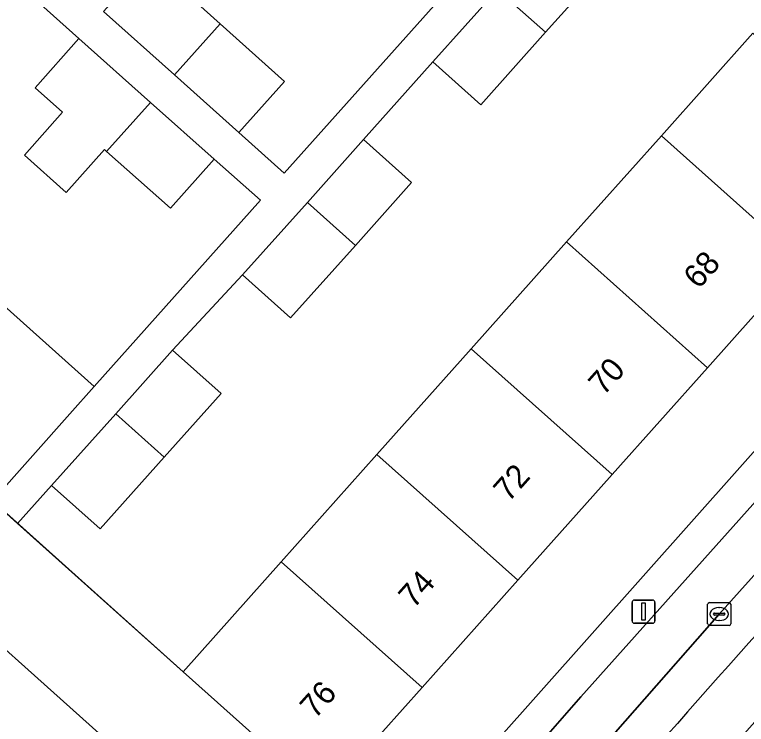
# Model space of a CAD drawing. Extents: x 159039 to 160102, y 381214 to 382524.
# Drawn here: x 159524.92 to 159556.55, y 382011.88 to 382042.56 of the extents above; entities that cross this region are included whole.
import ezdxf

# ---------------------------------------------------------------- set-up
doc = ezdxf.new("R2010")
doc.units = 0
for name, color, linetype in [('IMGEO_Erf', 7, 'Continuous'), ('IMGEO_Kolk', 7, 'Continuous'), ('IMGEO_Lichtmast', 7, 'Continuous'), ('IMGEO_Muur', 7, 'Continuous'), ('IMGEO_Pand', 7, 'Continuous'), ('IMGEO_Pand_nummerreeks', 7, 'Continuous'), ('IMGEO_Parkeervlak_open', 7, 'Continuous'), ('IMGEO_Rijbaan_lokaal_gesloten', 7, 'Continuous'), ('IMGEO_Rijbaan_lokaal_open', 7, 'Continuous'), ('IMGEO_Voetpad_open', 7, 'Continuous')]:
    doc.layers.add(name, color=color, linetype=linetype)

msp = doc.modelspace()

# ---------------------------------------------------------------- linework, layer by layer
at = {"layer": 'IMGEO_Erf'}
for points in [[(159567.432, 382038.126), (159561.827, 382043.469), (159553.121, 382051.83), (159548.229, 382046.364), (159550.302, 382044.509), (159547.874, 382041.797), (159545.067, 382038.66), (159542.994, 382040.515), (159540.007, 382037.153), (159542.08, 382035.298), (159539.652, 382032.585), (159536.845, 382029.449), (159534.772, 382031.304), (159531.743, 382028.058), (159533.844, 382026.183), (159531.386, 382023.429), (159528.617, 382020.325), (159526.516, 382022.2), (159525.046, 382020.559), (159532.198, 382014.154), (159536.445, 382018.911), (159540.581, 382023.545), (159544.66, 382028.114), (159548.783, 382032.733)], [(159509.638, 382043.19), (159514.316, 382039.017), (159518.93, 382034.901), (159523.613, 382030.723), (159528.36, 382026.488), (159535.541, 382034.535), (159533.545, 382036.31), (159531.656, 382034.186), (159528.894, 382036.642), (159528.797, 382036.729), (159527.148, 382034.875), (159525.339, 382036.484), (159526.988, 382038.338), (159525.799, 382039.395), (159527.688, 382041.519), (159524.248, 382044.604), (159522.359, 382042.48), (159519.597, 382044.936)], [(159530.742, 382044.906), (159533.809, 382042.161), (159536.591, 382039.671), (159534.61, 382037.458), (159536.566, 382035.707), (159544.039, 382044.059)], [(159548.783, 382032.733), (159552.882, 382037.325), (159556.84, 382041.758), (159562.929, 382036.322), (159558.971, 382031.888), (159554.872, 382027.296), (159550.748, 382022.678), (159546.669, 382018.108), (159542.532, 382013.475), (159538.286, 382008.718), (159541.184, 382006.03), (159567.177, 382035.237)]]:
    msp.add_lwpolyline(points, dxfattribs=at)
at = {"layer": 'IMGEO_Kolk'}
for p, q in [((159554.881, 382016.222), (159554.881, 382017.074)), ((159554.956, 382017.148), (159555.808, 382017.148)), ((159555.882, 382017.074), (159555.882, 382016.222)), ((159555.14, 382016.642), (159555.14, 382016.654)), ((159555.183, 382016.691), (159555.581, 382016.691)), ((159555.369, 382016.928), (159555.394, 382016.928)), ((159555.624, 382016.654), (159555.624, 382016.642)), ((159555.578, 382016.605), (159555.18, 382016.605)), ((159555.392, 382016.368), (159555.367, 382016.368)), ((159555.808, 382016.148), (159554.956, 382016.148))]:
    msp.add_line(p, q, dxfattribs=at)
for points in [[(159554.881, 382016.222), (159554.881, 382017.074)], [(159554.956, 382017.148), (159555.808, 382017.148)], [(159555.882, 382017.074), (159555.882, 382016.222)], [(159555.808, 382016.148), (159554.956, 382016.148)]]:
    msp.add_lwpolyline(points, dxfattribs=at)
for centre, radius, start, end in [((159554.958, 382017.072), 0.0765, 91.552, 178.448), ((159554.958, 382017.072), 0.0765, 91.552, 178.448), ((159555.806, 382017.072), 0.0765, 1.552, 88.448), ((159555.806, 382017.072), 0.0765, 1.552, 88.448), ((159555.18, 382016.651), 0.0403, 85.8775, 175.7526), ((159555.177, 382016.641), 0.0366, 178.938, 274.7102), ((159555.581, 382016.648), 0.043, 264.8664, 352.4533), ((159555.585, 382016.653), 0.0386, 1.7309, 96.639), ((159554.958, 382016.224), 0.0765, 181.552, 268.448), ((159554.958, 382016.224), 0.0765, 181.552, 268.448), ((159555.806, 382016.224), 0.0765, 271.552, 358.448), ((159555.806, 382016.224), 0.0765, 271.552, 358.448)]:
    msp.add_arc(centre, radius, start, end, dxfattribs=at)
for centre, major_axis, ratio, start_param, end_param in [((159555.368, 382016.648), (-0.387, 0.002), 0.722429, 4.712389, 7.853982), ((159555.393, 382016.648), (-0.39, 0.002), 0.717154, 1.570796, 4.712389)]:
    msp.add_ellipse(centre, major_axis=major_axis, ratio=ratio, start_param=start_param, end_param=end_param, dxfattribs=at)
at = {"layer": 'IMGEO_Lichtmast'}
for p, q in [((159551.612, 382016.354), (159551.612, 382017.154)), ((159551.612, 382017.154), (159551.612, 382016.354)), ((159551.712, 382017.254), (159552.502, 382017.254)), ((159552.502, 382017.254), (159551.712, 382017.254)), ((159552.602, 382017.154), (159552.602, 382016.354)), ((159552.602, 382016.354), (159552.602, 382017.154)), ((159552.502, 382016.254), (159551.712, 382016.254)), ((159551.712, 382016.254), (159552.502, 382016.254))]:
    msp.add_line(p, q, dxfattribs=at)
msp.add_lwpolyline([(159552.032, 382017.129), (159552.182, 382017.129), (159552.182, 382016.379), (159552.032, 382016.379), (159552.032, 382017.129)], dxfattribs=at)
for centre, start, end in [((159551.712, 382017.154), 90, 180), ((159551.712, 382017.154), 90, 180), ((159552.502, 382017.154), 0, 90), ((159552.502, 382017.154), 360, 90), ((159551.712, 382016.354), 180, 270), ((159551.712, 382016.354), 180, 270), ((159552.502, 382016.354), 270, 0), ((159552.502, 382016.354), 270, 0)]:
    msp.add_arc(centre, 0.1, start, end, dxfattribs=at)
at = {"layer": 'IMGEO_Muur'}
msp.add_lwpolyline([(159523.984, 382021.51), (159532.198, 382014.154)], dxfattribs=at)
at = {"layer": 'IMGEO_Pand'}
for points in [[(159545.799, 382043.649), (159547.874, 382041.797), (159550.302, 382044.509), (159548.229, 382046.364)], [(159531.828, 382039.948), (159533.809, 382042.161), (159530.742, 382044.906), (159528.761, 382042.693)], [(159545.799, 382043.649), (159542.994, 382040.515), (159545.067, 382038.66), (159547.874, 382041.797)], [(159531.828, 382039.948), (159534.61, 382037.458), (159536.591, 382039.671), (159533.809, 382042.161)], [(159552.882, 382037.325), (159558.971, 382031.888), (159562.929, 382036.322), (159556.84, 382041.758)], [(159527.688, 382041.519), (159525.799, 382039.395), (159526.988, 382038.338), (159525.339, 382036.484), (159527.148, 382034.875), (159528.797, 382036.729), (159528.894, 382036.642), (159530.787, 382038.763)], [(159528.894, 382036.642), (159531.656, 382034.186), (159533.545, 382036.31), (159530.787, 382038.763)], [(159552.882, 382037.325), (159548.783, 382032.733), (159554.872, 382027.296), (159558.971, 382031.888)], [(159539.652, 382032.585), (159542.08, 382035.298), (159540.007, 382037.153), (159537.577, 382034.438)], [(159539.652, 382032.585), (159537.577, 382034.438), (159534.772, 382031.304), (159536.845, 382029.449)], [(159544.66, 382028.114), (159550.748, 382022.678), (159554.872, 382027.296), (159548.783, 382032.733)], [(159519.23, 382025.811), (159523.977, 382021.576), (159527.306, 382025.307), (159528.36, 382026.488), (159523.613, 382030.723)], [(159531.386, 382023.429), (159533.844, 382026.183), (159531.743, 382028.058), (159529.286, 382025.304)], [(159544.66, 382028.114), (159540.581, 382023.545), (159546.669, 382018.108), (159550.748, 382022.678)], [(159531.386, 382023.429), (159529.286, 382025.304), (159526.516, 382022.2), (159528.617, 382020.325)], [(159542.532, 382013.475), (159546.669, 382018.108), (159540.581, 382023.545), (159536.445, 382018.911)], [(159542.532, 382013.475), (159536.445, 382018.911), (159532.198, 382014.154), (159538.286, 382008.718)]]:
    msp.add_lwpolyline(points, close=True, dxfattribs=at)
at = {"layer": 'IMGEO_Parkeervlak_open'}
msp.add_lwpolyline([(159540.792, 382000.04), (159555.382, 382016.648), (159566.052, 382028.55), (159564.516, 382029.967), (159549.401, 382013.073), (159539.208, 382001.423)], close=True, dxfattribs=at)
at = {"layer": 'IMGEO_Rijbaan_lokaal_gesloten'}
msp.add_lwpolyline([(159570.011, 382030.232), (159568.543, 382031.458), (159566.052, 382028.55), (159555.382, 382016.648), (159540.792, 382000.04), (159540.355, 381999.56), (159541.71, 381998.444)], dxfattribs=at)
for centre, radius, start, end in [((161097.002, 380642.253), 2063.537, 137.730305, 138.912061), ((161097.002, 380642.253), 2063.537, 137.730305, 138.912061), ((160615.691, 381075.954), 1413.213, 138.183435, 141.708364), ((160615.691, 381075.954), 1413.213, 138.183435, 141.708364)]:
    msp.add_arc(centre, radius, start, end, dxfattribs=at)
at = {"layer": 'IMGEO_Rijbaan_lokaal_open'}
msp.add_lwpolyline([(159528.551, 382011.504), (159521.178, 382018.097), (159517.404, 382021.518), (159504.349, 382033.235)], dxfattribs=at)
at = {"layer": 'IMGEO_Voetpad_open'}
for points in [[(159524.248, 382044.604), (159527.688, 382041.519), (159530.787, 382038.763), (159533.545, 382036.31), (159535.541, 382034.535), (159528.36, 382026.488), (159527.306, 382025.307), (159523.977, 382021.576), (159523.947, 382021.543), (159525.046, 382020.559), (159526.516, 382022.2), (159529.286, 382025.304), (159531.743, 382028.058), (159534.772, 382031.304), (159537.577, 382034.438), (159540.007, 382037.153), (159542.994, 382040.515), (159545.799, 382043.649)], [(159544.039, 382044.059), (159536.566, 382035.707), (159534.61, 382037.458), (159531.828, 382039.948), (159528.761, 382042.693)], [(159532.198, 382014.154), (159525.046, 382020.559), (159523.947, 382021.543), (159522.616, 382020.083), (159499.825, 382040.434), (159499.58, 382040.653), (159499.034, 382040.055), (159493.849, 382034.375), (159491.339, 382031.523), (159493.051, 382030.019), (159493.893, 382030.965), (159496.145, 382033.424)], [(159567.177, 382035.237), (159541.184, 382006.03), (159539.381, 382003.956), (159535.98, 381999.957), (159533.99, 381997.435)], [(159504.349, 382033.235), (159517.404, 382021.518), (159521.178, 382018.097), (159528.551, 382011.504)], [(159540.174, 381999.361), (159540.355, 381999.56), (159540.792, 382000.04), (159539.208, 382001.423), (159549.401, 382013.073), (159564.516, 382029.967), (159566.052, 382028.55), (159568.543, 382031.458)], [(159539.381, 382003.956), (159541.184, 382006.03), (159538.286, 382008.718), (159532.198, 382014.154)]]:
    msp.add_lwpolyline(points, dxfattribs=at)

# ---------------------------------------------------------------- texts
at = {"layer": 'IMGEO_Pand_nummerreeks'}
for s, rotation, p in [('68', 48.2437, (159554.493, 382030.657)), ('70', 48.2399, (159550.382, 382026.052)), ('72', 48.2475, (159546.276, 382021.453)), ('74', 48.2437, (159542.17, 382016.854)), ('76', 48.2437, (159537.909, 382012.081))]:
    msp.add_text(s, height=1, rotation=rotation, dxfattribs=at).set_placement(p)

doc.saveas('drawing.dxf')
